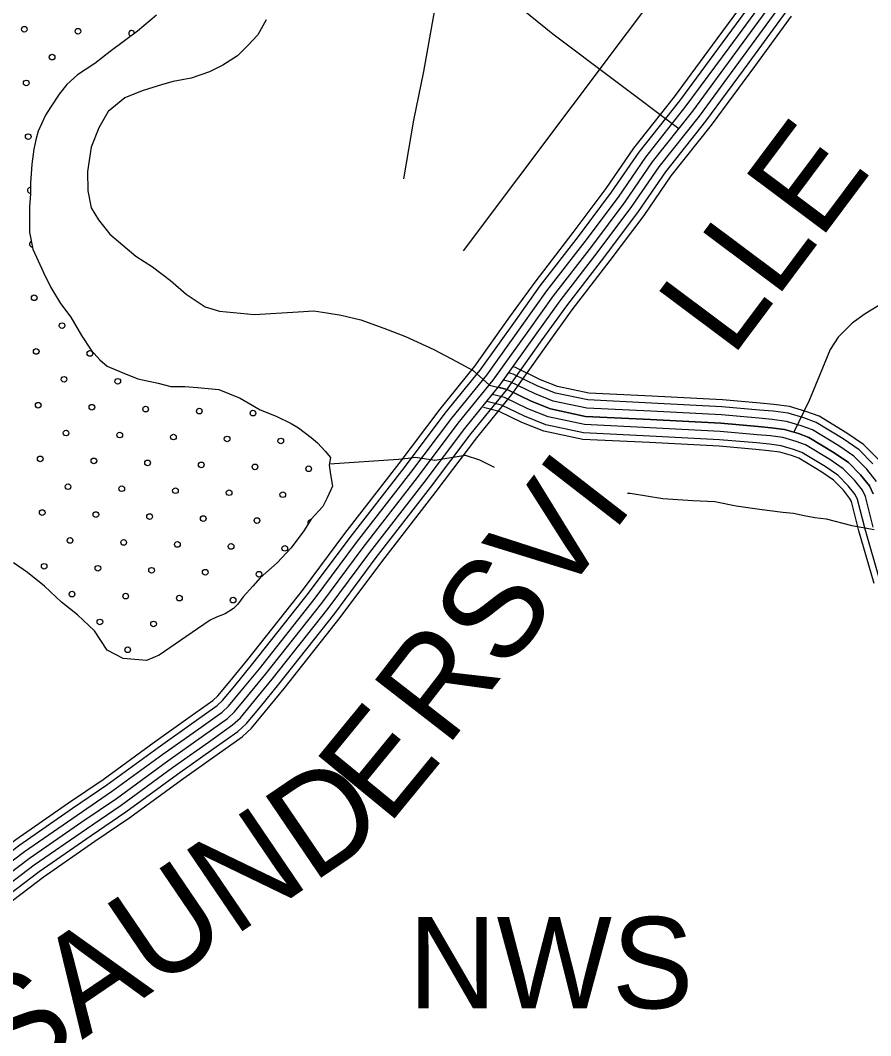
# Model space of a CAD drawing. Extents: x 1788175 to 1969470, y 584502 to 738744.
# Drawn here: x 1802012 to 1805205, y 697831 to 701643 of the extents above; entities that cross this region are included whole.
import ezdxf

# ---------------------------------------------------------------- set-up
doc = ezdxf.new("R2010")
doc.units = 0
for name, color, linetype in [('DESIGN - ROW - Right-of-Way and Easement Labels', 7, 'Continuous'), ('DESIGN - SCRATCH - User 1', 7, 'Continuous'), ('DESIGN - TRAFFIC CONTROL PERMANENT - Pavement Marking Text', 7, 'Continuous'), ('DESIGN - TRANSPORTATION - Edge of Traveled Way', 7, 'Continuous'), ('DESIGN - TRANSPORTATION - Text', 7, 'Continuous'), ('DESIGN - UTILITIES - Cable (Underground) with Text', 7, 'Continuous'), ('SURVEY - CONTOURS - Index with Text', 7, 'Continuous'), ('SURVEY - CONTOURS - Intermediate with optional Text', 7, 'Continuous'), ('SURVEY - TRANSPORTATION - Roads', 7, 'Continuous')]:
    doc.layers.add(name, color=color, linetype=linetype)

msp = doc.modelspace()

# ---------------------------------------------------------------- linework, layer by layer
at = {"layer": 'DESIGN - SCRATCH - User 1'}
for points in [[(1802523.3, 701663), (1802451.3, 701602.8), (1802349.4, 701526.6), (1802291.8, 701480.5)], [(1802291.8, 701480.5), (1802225.8, 701438.3), (1802185.9, 701402.4), (1802157.9, 701366.4), (1802126, 701318.5), (1802106.1, 701286.6), (1802078.1, 701226.7), (1802070.1, 701194.8), (1802062.2, 701158.9), (1802054.2, 701103), (1802050.2, 701031.2), (1802050.2, 700991.3), (1802046.2, 700943.4), (1802046.2, 700847.6), (1802058.2, 700783.7), (1802078.1, 700739.8), (1802098.1, 700695.9), (1802126, 700640), (1802161.9, 700580.2), (1802201.8, 700528.3), (1802241.8, 700460.4), (1802277.7, 700404.6), (1802309.6, 700368.6), (1802337.6, 700344.7), (1802393.4, 700320.7), (1802453.3, 700296.8), (1802529.1, 700280.8), (1802577, 700268.9), (1802628.9, 700268.9), (1802676.8, 700264.9), (1802756.6, 700256.9), (1802836.5, 700225), (1802912.3, 700181.1), (1802972.2, 700157.1), (1803028, 700129.2), (1803056, 700113.2), (1803103.9, 700077.3), (1803127.8, 700057.3), (1803155.7, 700025.4), (1803175.7, 700001.4), (1803171.7, 699973.5), (1803175.7, 699937.6), (1803183.7, 699893.7), (1803163.7, 699849.8), (1803147.8, 699817.9), (1803103.9, 699770), (1803075.9, 699726.1), (1803028, 699662.2), (1802976.1, 699606.3), (1802912.3, 699550.4), (1802884.3, 699518.5), (1802848.4, 699478.6), (1802828.5, 699450.7), (1802812.5, 699434.7), (1802780.6, 699414.7), (1802748.6, 699402.8), (1802724.7, 699390.8), (1802676.8, 699358.9), (1802612.9, 699315), (1802533.1, 699259.1), (1802485.2, 699239.1), (1802441.3, 699243.1), (1802397.4, 699247.1), (1802337.6, 699279), (1802289.7, 699350.9), (1802225.8, 699410.7), (1802165.9, 699458.6), (1802102.1, 699518.5), (1802038.2, 699570.4), (1801986.3, 699606.3)]]:
    msp.add_lwpolyline(points, dxfattribs=at)
at = {"layer": 'DESIGN - TRAFFIC CONTROL PERMANENT - Pavement Marking Text'}
for centre in [(1802026.5, 701609.5), (1802228.1, 701602), (1802131, 701504.9), (1802033.9, 701407.9), (1802041.4, 701206.3), (1802063.8, 700601.4), (1802168.3, 700496.9), (1802071.3, 700399.8), (1802272.9, 700392.3), (1802175.8, 700295.3), (1802377.4, 700287.8), (1802078.7, 700198.2), (1802280.3, 700190.7), (1802482, 700183.3), (1802683.6, 700175.8), (1802885.2, 700168.3), (1802183.3, 700093.7), (1802384.9, 700086.2), (1802586.5, 700078.7), (1802788.1, 700071.3), (1802989.7, 700063.8), (1802086.2, 699996.6), (1802287.8, 699989.1), (1802489.4, 699981.7), (1802691, 699974.2), (1802892.6, 699966.7), (1803094.3, 699959.3), (1802190.7, 699892.1), (1802392.4, 699884.6), (1802594, 699877.1), (1802795.6, 699869.7), (1802997.2, 699862.2), (1802093.7, 699795), (1802295.3, 699787.5), (1802496.9, 699780), (1802698.5, 699772.6), (1802900.1, 699765.1), (1802198.2, 699690.4), (1802399.8, 699683), (1802601.4, 699675.5), (1802803, 699668), (1803004.7, 699660.6), (1802101.1, 699593.4), (1802302.7, 699585.9), (1802504.4, 699578.4), (1802706, 699571), (1802907.6, 699563.5), (1802205.7, 699488.8), (1802407.3, 699481.4), (1802608.9, 699473.9), (1802810.5, 699466.4), (1802310.2, 699384.3), (1802511.8, 699376.8), (1802414.8, 699279.8)]:
    msp.add_circle(centre, 10.6, dxfattribs=at)
for centre, start, end in [((1802429.7, 701594.5), 0.1487, 253.4591), ((1802048.9, 701004.6), 82.8902, 277.1098), ((1802056.3, 700803), 110.2531, 270.9889), ((1803101.7, 699757.6), 84.5944, 210.4689)]:
    msp.add_arc(centre, 10.6, start, end, dxfattribs=at)
at = {"layer": 'DESIGN - TRANSPORTATION - Edge of Traveled Way'}
for points in [[(1802523.3, 701663), (1802451.3, 701602.8), (1802349.4, 701526.6), (1802291.8, 701480.5)], [(1802291.8, 701480.5), (1802225.8, 701438.3), (1802185.9, 701402.4), (1802157.9, 701366.4), (1802126, 701318.5), (1802106.1, 701286.6), (1802078.1, 701226.7), (1802070.1, 701194.8), (1802062.2, 701158.9), (1802054.2, 701103), (1802050.2, 701031.2), (1802050.2, 700991.3), (1802046.2, 700943.4), (1802046.2, 700847.6), (1802058.2, 700783.7), (1802078.1, 700739.8), (1802098.1, 700695.9), (1802126, 700640), (1802161.9, 700580.2), (1802201.8, 700528.3), (1802241.8, 700460.4), (1802277.7, 700404.6), (1802309.6, 700368.6), (1802337.6, 700344.7), (1802393.4, 700320.7), (1802453.3, 700296.8), (1802529.1, 700280.8), (1802577, 700268.9), (1802628.9, 700268.9), (1802676.8, 700264.9), (1802756.6, 700256.9), (1802836.5, 700225), (1802912.3, 700181.1), (1802972.2, 700157.1), (1803028, 700129.2), (1803056, 700113.2), (1803103.9, 700077.3), (1803127.8, 700057.3), (1803155.7, 700025.4), (1803175.7, 700001.4), (1803171.7, 699973.5), (1803175.7, 699937.6), (1803183.7, 699893.7), (1803163.7, 699849.8), (1803147.8, 699817.9), (1803103.9, 699770), (1803075.9, 699726.1), (1803028, 699662.2), (1802976.1, 699606.3), (1802912.3, 699550.4), (1802884.3, 699518.5), (1802848.4, 699478.6), (1802828.5, 699450.7), (1802812.5, 699434.7), (1802780.6, 699414.7), (1802748.6, 699402.8), (1802724.7, 699390.8), (1802676.8, 699358.9), (1802612.9, 699315), (1802533.1, 699259.1), (1802485.2, 699239.1), (1802441.3, 699243.1), (1802397.4, 699247.1), (1802337.6, 699279), (1802289.7, 699350.9), (1802225.8, 699410.7), (1802165.9, 699458.6), (1802102.1, 699518.5), (1802038.2, 699570.4), (1801986.3, 699606.3)]]:
    msp.add_lwpolyline(points, dxfattribs=at)
at = {"layer": 'DESIGN - TRANSPORTATION - Text'}
for points in [[(1803172.3, 699977.4), (1803432, 699995.6), (1803467.9, 699999.6), (1803495.8, 700003.6), (1803567.5, 699991.6), (1803682.2, 700010.4), (1803735.9, 699993.6), (1803790.6, 699964.9)], [(1804291.8, 699868.1), (1804300.9, 699868.1), (1804424.5, 699848.1), (1804536.1, 699840.2), (1804619.8, 699836.2), (1804699.5, 699820.2), (1804787.2, 699808.3), (1804874.9, 699796.3), (1804914.8, 699792.3), (1804954.6, 699784.4), (1804994.5, 699776.4), (1805037.7, 699771.9), (1805133.3, 699746.5), (1805217, 699731.2)]]:
    msp.add_lwpolyline(points, dxfattribs=at)
at = {"layer": 'SURVEY - CONTOURS - Index with Text'}
for points in [[(1801596.9, 698261.9), (1801764.5, 698393.6), (1801995, 698567.4), (1802192.9, 698705.2), (1802322.2, 698793), (1802514.5, 698933.5), (1802649.6, 699029.1), (1802734.8, 699089.7), (1802753.4, 699106.5), (1802797.8, 699160.6), (1802865.9, 699243.7), (1803074.5, 699507.2), (1803229.8, 699716.2), (1803433.9, 699979.6), (1803587.9, 700183.7), (1803718.3, 700344.2), (1803850.2, 700529.5), (1803944.1, 700660.6), (1804088, 700846.6), (1804211.7, 701012.2), (1804315.5, 701162.8), (1804467.7, 701355.2), (1804628.3, 701573.2), (1804773.4, 701771.6)], [(1801612.2, 698242.4), (1801779.6, 698374), (1802009.5, 698547.4), (1802206.9, 698684.8), (1802336.5, 698772.8), (1802528.9, 698913.4), (1802663.9, 699009), (1802750.3, 699070.4), (1802771.3, 699089.4), (1802816.9, 699144.9), (1802885.2, 699228.2), (1803094.1, 699492.1), (1803249.5, 699701.2), (1803453.5, 699964.6), (1803607.4, 700168.5), (1803738, 700329.2), (1803870.3, 700515.2), (1803963.9, 700645.8), (1804107.6, 700831.7), (1804231.8, 700997.8), (1804335.4, 701148.1), (1804487.4, 701340.2), (1804648.3, 701558.6), (1804792.3, 701755.5)], [(1801631.3, 698218.1), (1801798.5, 698349.4), (1802027.7, 698522.3), (1802224.5, 698659.3), (1802354.3, 698747.4), (1802547, 698888.2), (1802681.9, 698983.7), (1802769.7, 699046.2), (1802793.8, 699067.9), (1802840.9, 699125.3), (1802909.3, 699208.8), (1803118.7, 699473.3), (1803274.1, 699682.5), (1803478.1, 699945.7), (1803631.8, 700149.4), (1803762.7, 700310.5), (1803895.5, 700497.1), (1803988.8, 700627.3), (1804132.3, 700812.9), (1804257, 700979.7), (1804360.3, 701129.6), (1804512, 701321.4), (1804673.3, 701540.2), (1804815.9, 701735.4)], [(1801650.5, 698193.7), (1801817.4, 698324.9), (1802045.9, 698497.2), (1802242, 698633.7), (1802372.2, 698722.1), (1802565.1, 698863.1), (1802699.8, 698958.4), (1802789.1, 699022), (1802816.3, 699046.5), (1802864.8, 699105.6), (1802933.4, 699189.3), (1803143.3, 699454.4), (1803298.8, 699663.8), (1803502.7, 699926.9), (1803656.2, 700130.2), (1803787.4, 700291.7), (1803920.7, 700479.1), (1804013.7, 700608.8), (1804157, 700794.1), (1804282.2, 700961.6), (1804385.3, 701111.2), (1804536.7, 701302.5), (1804698.2, 701521.9), (1804839.6, 701715.3)], [(1801650.5, 698193.7), (1801817.4, 698324.9), (1802045.9, 698497.2), (1802242, 698633.7), (1802372.2, 698722.1), (1802565.1, 698863.1), (1802699.8, 698958.4), (1802789.1, 699022), (1802816.3, 699046.5), (1802864.8, 699105.6), (1802933.4, 699189.3), (1803143.3, 699454.4), (1803298.8, 699663.8), (1803502.7, 699926.9), (1803656.2, 700130.2), (1803787.4, 700291.7), (1803920.7, 700479.1), (1804013.7, 700608.8), (1804157, 700794.1), (1804282.2, 700961.6), (1804385.3, 701111.2), (1804536.7, 701302.5), (1804698.2, 701521.9), (1804839.6, 701715.3)], [(1801669.6, 698169.3), (1801836.3, 698300.3), (1802064.1, 698472.1), (1802259.6, 698608.2), (1802390, 698696.7), (1802583.2, 698837.9), (1802717.7, 698933.1), (1802808.6, 698997.8), (1802838.8, 699025), (1802888.8, 699085.9), (1802957.6, 699169.9), (1803167.9, 699435.5), (1803323.5, 699645), (1803527.4, 699908.1), (1803680.6, 700111.1), (1803812.1, 700272.9), (1803945.9, 700461.1), (1804038.5, 700590.2), (1804181.7, 700775.4), (1804307.4, 700943.5), (1804410.2, 701092.8), (1804561.3, 701283.7), (1804723.2, 701503.5), (1804863.3, 701695.2)], [(1801688.8, 698144.9), (1801855.2, 698275.7), (1802082.3, 698447), (1802277.1, 698582.6), (1802407.9, 698671.4), (1802601.3, 698812.7), (1802735.7, 698907.8), (1802828, 698973.6), (1802861.3, 699003.6), (1802912.8, 699066.3), (1802981.7, 699150.4), (1803192.5, 699416.7), (1803348.2, 699626.3), (1803552, 699889.2), (1803705, 700092), (1803836.7, 700254.1), (1803971.2, 700443.1), (1804063.4, 700571.7), (1804206.4, 700756.6), (1804332.6, 700925.4), (1804435.2, 701074.3), (1804585.9, 701264.9), (1804748.2, 701485.2), (1804887, 701675.1)], [(1801704.7, 698124.7), (1801870.9, 698255.4), (1802097.4, 698426.1), (1802291.7, 698561.5), (1802422.7, 698650.3), (1802616.4, 698791.9), (1802750.6, 698886.9), (1802844.2, 698953.5), (1802879.9, 698985.8), (1802932.6, 699050), (1803001.7, 699134.3), (1803212.9, 699401), (1803368.7, 699610.7), (1803572.4, 699873.6), (1803725.3, 700076.2), (1803857.2, 700238.5), (1803992.1, 700428.1), (1804084, 700556.4), (1804226.8, 700741.1), (1804353.5, 700910.4), (1804455.9, 701059), (1804606.4, 701249.3), (1804769, 701470), (1804906.7, 701658.4)]]:
    msp.add_lwpolyline(points, dxfattribs=at)
at = {"layer": 'SURVEY - CONTOURS - Intermediate with optional Text'}
msp.add_lwpolyline([(1803772.9, 700273.9), (1803840, 700256.5), (1803929.3, 700213.1), (1804002.8, 700184), (1804134.3, 700156), (1804378, 700144.4), (1804641.7, 700130.4), (1804781.4, 700118.3), (1804831.3, 700113.6), (1804881.4, 700107), (1804933.9, 700091.3), (1804972.7, 700077.4), (1805067.7, 700019.9), (1805121.1, 699983.1), (1805166.7, 699937.2), (1805199.7, 699895.7), (1805214, 699865.4)], dxfattribs=at)
at = {"layer": 'SURVEY - TRANSPORTATION - Roads'}
for points in [[(1803750.8, 704509.2), (1803690.8, 704173.8), (1803622.5, 703780.1), (1803546.9, 703430.6), (1803507.9, 703236.8), (1803502.5, 703152.7), (1803505.4, 703082.6), (1803522.2, 703006.2), (1803550.2, 702885.5), (1803601.3, 702704.5), (1803635.2, 702575.7), (1803655.5, 702467.2), (1803664.1, 702382.9), (1803671, 702310.7), (1803667.4, 702214.6), (1803658, 702126.6), (1803636.1, 702006.7), (1803612.7, 701918.9), (1803586.7, 701791), (1803558.2, 701633.2), (1803525.3, 701451.3), (1803488.4, 701267.6), (1803450.9, 701047.7)], [(1804697.8, 702141.2), (1803674.5, 700777.9)], [(1803589.8, 701806.4), (1803690.5, 701781.5), (1803782, 701754.1), (1803813.7, 701737.6), (1803867.3, 701708.7), (1804011.3, 701592.4), (1804484.6, 701236.7)], [(1802934.7, 701644.4), (1802903.8, 701588.8), (1802865.1, 701547.3), (1802826.6, 701509.8), (1802772, 701474.6), (1802721.6, 701449.3), (1802653.3, 701426.2), (1802585.1, 701413.2), (1802545, 701401.8), (1802468.6, 701378.9), (1802404.2, 701351.8), (1802341.4, 701300.6), (1802306.5, 701239), (1802277.3, 701167.3), (1802263.9, 701075.4), (1802264.7, 701003.2), (1802277.7, 700938.9), (1802305, 700894.4), (1802348.1, 700839.7), (1802444.7, 700758.1), (1802508, 700717.1), (1802575.2, 700666), (1802634.3, 700615.1), (1802705.6, 700567.9), (1802759.3, 700551.1), (1802891, 700539.1), (1803055.1, 700548.7), (1803113.1, 700551.9), (1803163, 700545.1), (1803216.8, 700536.3), (1803290.5, 700519.2), (1803376, 700487.8), (1803457.4, 700456.6), (1803564.6, 700406.9), (1803649.8, 700361.6), (1803711.3, 700328.6), (1803772.9, 700273.9)], [(1805263.9, 700589.8), (1805184, 700541.1), (1805135.4, 700505.8), (1805082.7, 700453.3), (1805051.9, 700406.8), (1805012.4, 700309.3), (1804972.9, 700215.7), (1804914.7, 700094.7)], [(1805232.4, 699995.6), (1805177.6, 700050.7), (1805115.4, 700093.6), (1805010.5, 700157), (1804961.3, 700174.6), (1804899.8, 700193.1), (1804841.2, 700200.8), (1804789.3, 700205.7), (1804647.8, 700217.9), (1804382.4, 700232), (1804145.6, 700243.3), (1804028.3, 700268.3), (1803964.7, 700293.5), (1803870.5, 700339.3), (1803861, 700341.7)], [(1805226.1, 699912.2), (1805189.9, 699957.8), (1805141, 700006.9), (1805084.5, 700046), (1804986, 700105.6), (1804943.6, 700120.7), (1804887.9, 700137.5), (1804834.8, 700144.4), (1804784.2, 700149.2), (1804643.8, 700161.4), (1804379.6, 700175.3), (1804138.3, 700186.8), (1804011.8, 700213.8), (1803941.8, 700241.5), (1803850.8, 700285.8), (1803825.8, 700292.2)], [(1805213.1, 699978.5), (1805161, 700030.8), (1805101.4, 700072), (1804999.4, 700133.7), (1804953.2, 700150.2), (1804894.4, 700167.9), (1804838.3, 700175.2), (1804787, 700180.1), (1804646, 700192.3), (1804381.1, 700206.3), (1804142.3, 700217.7), (1804020.8, 700243.6), (1803954.3, 700269.9), (1803861.6, 700315), (1803845, 700319.3)], [(1805214, 699865.4), (1805199.7, 699895.7), (1805166.7, 699937.2), (1805121.1, 699983.1), (1805067.7, 700019.9), (1804972.7, 700077.4), (1804933.9, 700091.3), (1804881.4, 700107), (1804831.3, 700113.6), (1804781.4, 700118.3), (1804641.7, 700130.4), (1804378, 700144.4), (1804134.3, 700156), (1804002.8, 700184), (1803929.3, 700213.1), (1803840, 700256.5), (1803805.9, 700265.3)], [(1805213.4, 699740.7), (1805184.7, 699854.9), (1805173.2, 699879.2), (1805143.5, 699916.6), (1805101.1, 699959.2), (1805050.9, 699993.9), (1804959.3, 700049.3), (1804924.2, 700061.8), (1804874.8, 700076.6), (1804827.8, 700082.8), (1804778.6, 700087.5), (1804639.5, 700099.5), (1804376.4, 700113.4), (1804130.3, 700125.2), (1803993.8, 700154.2), (1803916.8, 700184.8), (1803829.3, 700227.3), (1803784.4, 700238.9)], [(1805217, 699529), (1805159.6, 699726.1), (1805132, 699836), (1805125.5, 699849.6), (1805101.8, 699879.5), (1805065.3, 699916.2), (1805020.6, 699947.1), (1804935.2, 699998.7), (1804906.8, 700008.9), (1804863.2, 700022), (1804821.6, 700027.4), (1804773.6, 700032), (1804635.6, 700043.9), (1804373.6, 700057.8), (1804123.1, 700069.7), (1803977.6, 700100.7), (1803894.3, 700133.7), (1803810, 700174.8), (1803751.2, 700189.9)], [(1805240.7, 699536), (1805183.4, 699732.6), (1805155.4, 699844.4), (1805146.7, 699862.8), (1805120.3, 699895.9), (1805081.2, 699935.3), (1805034, 699967.8), (1804945.9, 700021.1), (1804914.5, 700032.4), (1804868.3, 700046.2), (1804824.3, 700052), (1804775.8, 700056.6), (1804637.4, 700068.6), (1804374.9, 700082.4), (1804126.3, 700094.3), (1803984.8, 700124.4), (1803904.3, 700156.4), (1803818.5, 700198.1), (1803762.9, 700212.4)]]:
    msp.add_lwpolyline(points, dxfattribs=at)

# ---------------------------------------------------------------- texts
at = {"layer": 'DESIGN - ROW - Right-of-Way and Easement Labels'}
for s, rotation, p in [('LLE', 53.2173, (1804683.1, 700372.8)), ('RSVI', 52.2282, (1803611.4, 698909.1)), ('E', 50.6632, (1803391.3, 698615.3)), ('SAUND', 34.1599, (1801970, 697629.4))]:
    msp.add_text(s, height=370, rotation=rotation, dxfattribs=at).set_placement(p)
at = {"layer": 'DESIGN - UTILITIES - Cable (Underground) with Text'}
msp.add_text('NWS', height=343, dxfattribs=at).set_placement((1803468.8, 697933.9))

doc.saveas('drawing.dxf')
